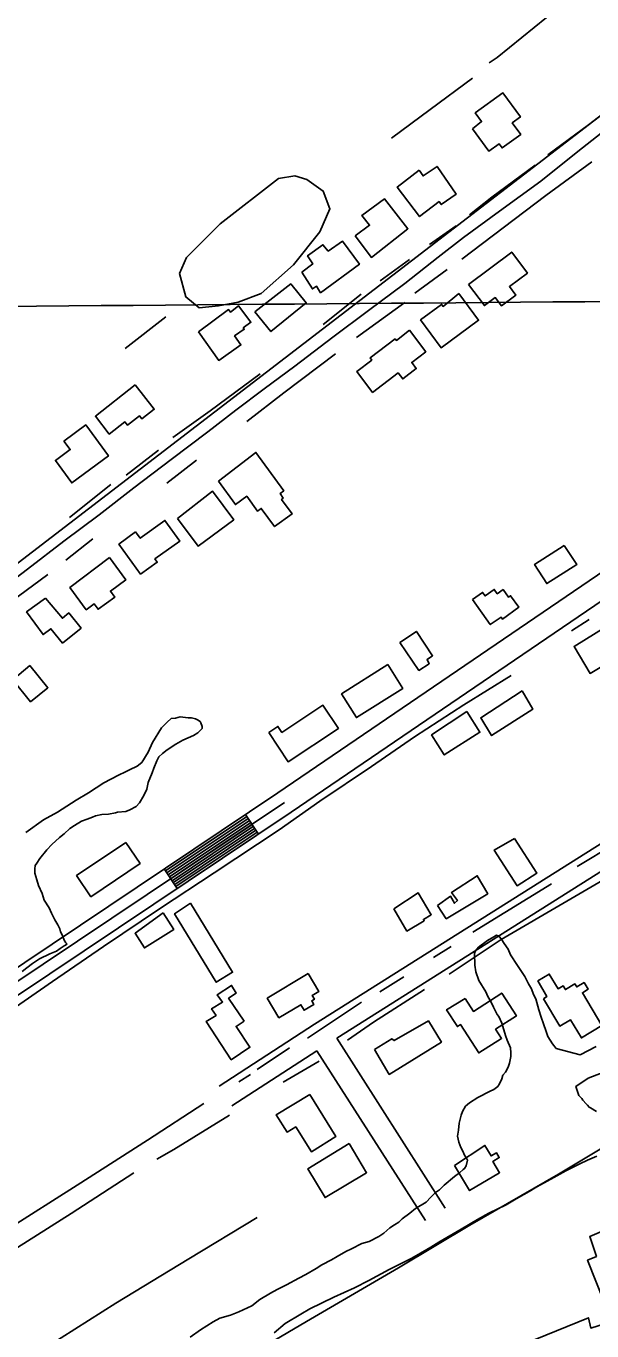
# Model space of a CAD drawing. Extents: x 3568792 to 3606828, y 529143 to 554785.
# Drawn here: x 3571968 to 3572691, y 539290 to 540958 of the extents above; entities that cross this region are included whole.
import ezdxf

# ---------------------------------------------------------------- set-up
doc = ezdxf.new("R2010")
doc.units = 0
for name, color, linetype in [('V-BLDG-OTLN', 7, 'Continuous'), ('V-GRID-MAJR', 7, 'Continuous'), ('V-ROAD-CNTR', 7, 'Continuous'), ('V-SITE-VEGE', 7, 'Continuous'), ('V-TOPO-SHOR', 7, 'Continuous')]:
    doc.layers.add(name, color=color, linetype=linetype)

msp = doc.modelspace()

# ---------------------------------------------------------------- linework, layer by layer
at = {"layer": 'V-BLDG-OTLN'}
for points in [[(3572538.3, 540826.6), (3572549.7, 540835.7), (3572541.7, 540846.7), (3572577, 540872.4), (3572599.4, 540841.6), (3572588.9, 540834), (3572599.7, 540819.3), (3572576, 540802), (3572572.2, 540807.3), (3572559.2, 540797.8)], [(3572469.8, 540773.6), (3572475, 540766.1), (3572492.8, 540778.4), (3572517.3, 540742.9), (3572498.1, 540729.6), (3572495.5, 540733.3), (3572470.6, 540714.3), (3572441.9, 540752)], [(3572388.4, 540689.8), (3572406.6, 540703.1), (3572396.8, 540715.7), (3572425.6, 540737), (3572455.6, 540698.7), (3572409, 540662)], [(3572319.9, 540643.3), (3572333.9, 540653.8), (3572327.3, 540664.1), (3572347.1, 540678.1), (3572353.8, 540670.2), (3572371.9, 540682.8), (3572393.6, 540653.3), (3572344, 540616.9), (3572338.8, 540625.1), (3572333.5, 540621.7)], [(3572533.2, 540627.4), (3572588.3, 540668.9), (3572608.4, 540641.9), (3572585.2, 540624.7), (3572593.4, 540613.6), (3572575.2, 540600), (3572567.2, 540610.7), (3572553.4, 540600.4)], [(3572260, 540592.5), (3572305.9, 540628.2), (3572325.7, 540603.8), (3572280.5, 540567.1)], [(3572520.8, 540616), (3572546, 540581.7), (3572497.9, 540546.5), (3572471.8, 540582.2), (3572498.7, 540601.9), (3572500.6, 540599.4)], [(3572188.2, 540566.9), (3572226.4, 540595.4), (3572228.8, 540592.2), (3572239.3, 540600.1), (3572255, 540579.2), (3572245.2, 540571.8), (3572246.4, 540570.2), (3572234.2, 540561.6), (3572242.2, 540550.2), (3572213.9, 540530.3)], [(3572457.5, 540568.9), (3572478.4, 540541.4), (3572460.4, 540527.7), (3572466.3, 540519.9), (3572448.9, 540506.6), (3572443, 540514.4), (3572410.4, 540489.5), (3572390.2, 540516.1), (3572409.4, 540530.8), (3572407.3, 540533.5), (3572439.3, 540557.9), (3572440.9, 540555.8)], [(3572107.3, 540499.1), (3572131.4, 540467.9), (3572115.6, 540455.7), (3572112.7, 540459.4), (3572097.3, 540447.5), (3572094, 540451.7), (3572073.9, 540436.2), (3572056.3, 540458.9)], [(3572015.9, 540427.2), (3572044, 540447.8), (3572073, 540408.2), (3572026.1, 540373.8), (3572005.1, 540402.5), (3572024.1, 540416.4)], [(3572213.6, 540375.9), (3572261.4, 540412.7), (3572297, 540363.6), (3572292.2, 540360.1), (3572296.4, 540354.3), (3572294.2, 540352.7), (3572307.6, 540334.1), (3572285.2, 540317.8), (3572268.2, 540341.2), (3572263.3, 540337.7), (3572249.7, 540356.6), (3572235.2, 540346.1)], [(3572161.2, 540328.2), (3572206, 540363.1), (3572233, 540326.7), (3572187.4, 540292.9)], [(3572107.6, 540311.1), (3572113.5, 540302.9), (3572145.2, 540325.8), (3572164.2, 540299.4), (3572132.4, 540276.5), (3572135.3, 540272.4), (3572114.1, 540257.1), (3572086.4, 540295.4)], [(3572655.4, 540293.5), (3572671.4, 540269.3), (3572633, 540245), (3572617.5, 540269.5)], [(3572074.1, 540278.4), (3572095, 540249.7), (3572075.5, 540235.5), (3572081.2, 540227.7), (3572059.8, 540212.2), (3572054.8, 540219.1), (3572044.5, 540211.6), (3572023.8, 540240)], [(3571992.4, 540226.4), (3572014.1, 540200.8), (3572022.2, 540207.5), (3572037.9, 540188.2), (3572014.4, 540168.9), (3571999.4, 540187.3), (3571989.5, 540179.9), (3571968.3, 540208.7)], [(3572538.3, 540224.7), (3572551, 540233.7), (3572554.2, 540229.2), (3572565.9, 540237.5), (3572569.8, 540232), (3572577.3, 540237.3), (3572584.2, 540227.6), (3572586.8, 540229.4), (3572597.3, 540214.7), (3572576.3, 540199.7), (3572574.6, 540202.1), (3572560.8, 540192.6)], [(3572724.3, 540199.7), (3572745.4, 540164.1), (3572688.4, 540130.2), (3572668, 540164.6)], [(3572445.2, 540169.6), (3572466.5, 540183.8), (3572487.2, 540152.7), (3572480, 540148.1), (3572482.7, 540142.5), (3572469.6, 540134)], [(3571972.5, 540140.3), (3571995.5, 540111.9), (3571973.5, 540094), (3571950.8, 540122)], [(3572430, 540141.4), (3572449.1, 540110.9), (3572389.8, 540073.8), (3572370.9, 540104)], [(3572601.6, 540107.7), (3572615.3, 540084.6), (3572562.5, 540050.7), (3572548.6, 540073.6)], [(3572277.7, 540054.5), (3572289.4, 540062.5), (3572294.6, 540054.7), (3572347.1, 540089.5), (3572366.8, 540059.8), (3572302.5, 540017.2)], [(3572530.8, 540081.4), (3572547.6, 540054.9), (3572502.1, 540026), (3572485.9, 540051.5)], [(3572095.3, 539914), (3572113.4, 539887.3), (3572050.6, 539844.7), (3572032.2, 539871.7)], [(3572591.9, 539919.2), (3572620.4, 539875), (3572595.1, 539858.8), (3572565.9, 539904.3)], [(3572493.5, 539833.5), (3572510, 539845.5), (3572515.3, 539836.3), (3572518.8, 539839.9), (3572511.3, 539850.3), (3572544.3, 539871.6), (3572557.7, 539848.5), (3572504.6, 539816.5)], [(3572437.5, 539829.1), (3572468.6, 539849.8), (3572485.5, 539821.6), (3572475.5, 539815.6), (3572476.5, 539814), (3572454.4, 539800.8)], [(3572143, 539823.9), (3572156.3, 539803), (3572118.9, 539779.2), (3572107, 539797.9)], [(3572177.9, 539836.5), (3572231.6, 539748.1), (3572210.7, 539735.3), (3572157.4, 539823)], [(3572328.1, 539746.4), (3572341.7, 539723.5), (3572333.2, 539718.4), (3572336.1, 539713.6), (3572332.8, 539711.7), (3572335.6, 539707.1), (3572323, 539699.6), (3572318.8, 539706.6), (3572290.7, 539689.9), (3572275.8, 539714.9)], [(3572628.8, 539714.2), (3572633.3, 539717.2), (3572621.8, 539737), (3572636.3, 539745.7), (3572647.5, 539727.1), (3572653.8, 539730.9), (3572656.8, 539725.9), (3572669.1, 539733.3), (3572671.4, 539729.4), (3572680.7, 539735), (3572685.9, 539726.4), (3572678.5, 539721.9), (3572703.6, 539679.9), (3572677.2, 539664.1), (3572663.2, 539687.5), (3572649.7, 539679.4)], [(3572246.3, 539685.7), (3572236, 539678.8), (3572253.7, 539652.3), (3572229.8, 539636.3), (3572197.8, 539685), (3572210.5, 539692.9), (3572204.8, 539701.5), (3572218.7, 539709.9), (3572211.8, 539719.1), (3572230.2, 539731.2), (3572236.2, 539721.4), (3572226.4, 539714.8)], [(3572528.6, 539714.6), (3572539.2, 539698.1), (3572575.4, 539721.4), (3572594.2, 539692.3), (3572567.7, 539675.3), (3572575.2, 539663.6), (3572546.1, 539644.9), (3572522.8, 539681.2), (3572518.9, 539678.7), (3572505.1, 539700.2)], [(3572412.7, 539649.2), (3572435.2, 539663.2), (3572438, 539660.8), (3572481.8, 539685.9), (3572498.5, 539658.9), (3572431.8, 539617.5)], [(3572330.1, 539591.7), (3572363.6, 539538.3), (3572332.3, 539518.6), (3572312.2, 539550.5), (3572301.3, 539543.7), (3572287.3, 539565.9)], [(3572380.4, 539529.2), (3572402.8, 539491.8), (3572349.8, 539460.1), (3572327.8, 539496.9)], [(3572515.3, 539501.2), (3572554, 539526.7), (3572561.9, 539513.4), (3572568.7, 539517.4), (3572572.4, 539511.2), (3572564.2, 539506.4), (3572572.8, 539491.8), (3572534.4, 539469)]]:
    msp.add_lwpolyline(points, close=True, dxfattribs=at)
msp.add_lwpolyline([(3572604.6, 539272.9), (3572686.2, 539306.4), (3572689.3, 539293.3), (3572716, 539301.8), (3572685.1, 539379.9), (3572696.4, 539384.8), (3572687.9, 539410.1), (3572715.8, 539422.2), (3572717.1, 539416.9), (3572795.7, 539447.8), (3572802.8, 539430.8), (3572837.4, 539445.4), (3572889.6, 539312.1), (3572857.8, 539300.4), (3572865.4, 539277.8)], dxfattribs=at)
at = {"layer": 'V-GRID-MAJR'}
msp.add_spline([(3571033, 540592.1), (3576309.2, 540634.7), (3581585.4, 540678.1), (3586861.7, 540722.2), (3592137.9, 540767.1), (3597414.1, 540812.8), (3602690.3, 540859.2)], degree=3, dxfattribs=at)
at = {"layer": 'V-ROAD-CNTR'}
for p, q in [((3572264.8, 539924.8), (3572248.1, 539949.7)), ((3572364.6, 539664), (3572747.9, 539905.7)), ((3572160.9, 539855.2), (3572144.2, 539880.2)), ((3572364.6, 539664), (3572503.2, 539446.7)), ((3572230.6, 539577.2), (3572339.3, 539647.8)), ((3572339.3, 539647.8), (3572477.9, 539430.6))]:
    msp.add_line(p, q, dxfattribs=at)
for points in [[(3571515, 539931.9), (3572807, 540923.9), (3572832.2, 540940.7), (3572882.6, 540953.3), (3572924.6, 540949.1), (3572954, 540953.3), (3572975, 540957.5), (3573348.7, 541247.2)], [(3573544.2, 540832.2), (3572289.5, 539977.4)], [(3572451.6, 540628.7), (3572494.3, 540662.2), (3572526.8, 540687.5), (3572572.8, 540721), (3572625.5, 540759.4), (3572672.9, 540797.3), (3572714.3, 540830.2)], [(3573561.1, 540807.4), (3572306.4, 539952.7)], [(3571918.2, 540224.6), (3571969.4, 540263.5), (3572015.9, 540299.4), (3572061, 540333.1), (3572105.4, 540367.5), (3572153.1, 540403.7), (3572199.9, 540439), (3572235.7, 540466.7), (3572271.8, 540493.9), (3572310.9, 540522.9), (3572359.5, 540560), (3572405.1, 540594.3), (3572451.6, 540628.7)], [(3572214.3, 539602.4), (3572336.4, 539681.7), (3572745.3, 539939.5), (3573702.8, 540546)], [(3572289.6, 539977.5), (3571893.2, 539712.1)], [(3572298, 539965.1), (3571901.5, 539699.6)], [(3572306.3, 539952.6), (3571909.9, 539687.2)], [(3572249.7, 539947.2), (3572145.9, 539877.7)], [(3572251.4, 539944.7), (3572147.5, 539875.2)], [(3572253.1, 539942.2), (3572149.2, 539872.7)], [(3572254.7, 539939.7), (3572150.9, 539870.2)], [(3572256.4, 539937.2), (3572152.5, 539867.7)], [(3572258.1, 539934.7), (3572154.2, 539865.2)], [(3572259.8, 539932.2), (3572155.9, 539862.7)], [(3572261.4, 539929.8), (3572157.6, 539860.2)], [(3572263.1, 539927.3), (3572159.2, 539857.7)]]:
    msp.add_lwpolyline(points, dxfattribs=at)
at = {"layer": 'V-SITE-VEGE'}
for p, q in [((3572158.6, 540073.1), (3572164.5, 540074.5)), ((3572164.5, 540074.5), (3572175, 540073.3)), ((3572175, 540073.3), (3572179, 540073.3)), ((3572179, 540073.3), (3572184.2, 540072)), ((3572129.3, 540042), (3572140.9, 540060.5)), ((3572140.9, 540060.5), (3572148.1, 540067.8)), ((3572148.1, 540067.8), (3572153.3, 540072.4)), ((3572153.3, 540072.4), (3572158.6, 540073.1)), ((3572184.2, 540072), (3572186.9, 540070.7)), ((3572186.9, 540070.7), (3572190.2, 540068.8)), ((3572192.9, 540059.6), (3572187, 540054.3)), ((3572190.2, 540068.8), (3572190.9, 540066.8)), ((3572190.9, 540066.8), (3572192.9, 540062.3)), ((3572192.9, 540062.3), (3572192.9, 540059.6)), ((3572123.5, 540029.4), (3572129.3, 540042)), ((3572168, 540044.9), (3572158.9, 540039.6)), ((3572181.8, 540051), (3572168, 540044.9)), ((3572187, 540054.3), (3572181.8, 540051)), ((3572115.7, 540016.2), (3572123.5, 540029.4)), ((3572137.3, 540023.6), (3572134.7, 540018.3)), ((3572141.9, 540027.6), (3572137.3, 540023.6)), ((3572147.8, 540032.3), (3572141.9, 540027.6)), ((3572158.9, 540039.6), (3572147.8, 540032.3)), ((3572094.7, 540004.2), (3572100, 540006.9)), ((3572100, 540006.9), (3572109.8, 540011.5)), ((3572109.8, 540011.5), (3572115.7, 540016.2)), ((3572130.9, 540009.1), (3572128.9, 540003.2)), ((3572134.7, 540018.3), (3572130.9, 540009.1)), ((3572047.6, 539977.5), (3572067.2, 539990.1)), ((3572067.2, 539990.1), (3572085.6, 540000.2)), ((3572085.6, 540000.2), (3572094.7, 540004.2)), ((3572123.8, 539990.6), (3572121.9, 539982.1)), ((3572128.9, 540003.2), (3572123.8, 539990.6)), ((3572031.9, 539968.1), (3572047.6, 539977.5)), ((3572118, 539974.1), (3572112.8, 539964.9)), ((3572121.9, 539982.1), (3572118, 539974.1)), ((3572007.7, 539952.8), (3572031.9, 539968.1)), ((3572108.3, 539960.2), (3572100.4, 539955.6)), ((3572112.8, 539964.9), (3572108.3, 539960.2)), ((3571967.2, 539926.8), (3571990, 539942.8)), ((3571990, 539942.8), (3572007.7, 539952.8)), ((3572038.7, 539941.2), (3572029.6, 539935.9)), ((3572045.9, 539943.9), (3572038.7, 539941.2)), ((3572052.5, 539946.6), (3572045.9, 539943.9)), ((3572056.4, 539947.9), (3572052.5, 539946.6)), ((3572064.3, 539950), (3572056.4, 539947.9)), ((3572072.9, 539950.1), (3572064.3, 539950)), ((3572082, 539952.1), (3572072.9, 539950.1)), ((3572084.7, 539952.8), (3572082, 539952.1)), ((3572095.2, 539953.5), (3572084.7, 539952.8)), ((3572100.4, 539955.6), (3572095.2, 539953.5)), ((3572016.5, 539925.2), (3572010.6, 539920.6)), ((3572023.7, 539931.9), (3572016.5, 539925.2)), ((3572029.6, 539935.9), (3572023.7, 539931.9)), ((3572000.8, 539911.3), (3571994.3, 539904.7)), ((3572010.6, 539920.6), (3572000.8, 539911.3)), ((3571985.2, 539893.4), (3571981.3, 539887.4)), ((3571994.3, 539904.7), (3571985.2, 539893.4)), ((3571979.4, 539884.8), (3571978.8, 539880.2)), ((3571978.8, 539880.2), (3571978.8, 539874.9)), ((3571978.8, 539874.9), (3571981.5, 539866.4)), ((3571981.3, 539887.4), (3571979.4, 539884.8)), ((3571981.5, 539866.4), (3571983.5, 539859.2)), ((3571983.5, 539859.2), (3571988.2, 539848.7)), ((3571988.2, 539848.7), (3571990.9, 539840.2)), ((3571990.9, 539840.2), (3571997, 539830.4)), ((3571997, 539830.4), (3572000.3, 539823.8)), ((3572000.3, 539823.8), (3572004.3, 539815.3)), ((3572004.3, 539815.3), (3572008.3, 539808.8)), ((3572008.3, 539808.8), (3572011, 539803.5)), ((3572011, 539803.5), (3572011.7, 539799.6)), ((3572011.7, 539799.6), (3572014.4, 539795)), ((3572014.4, 539795), (3572016.4, 539789.1)), ((3572006.6, 539775.2), (3571998.1, 539771.8)), ((3572011.2, 539778.5), (3572006.6, 539775.2)), ((3572016.4, 539781.9), (3572011.2, 539778.5)), ((3572016.4, 539789.1), (3572018.4, 539785.8)), ((3572020.4, 539783.9), (3572016.4, 539781.9)), ((3572018.4, 539785.8), (3572020.4, 539783.9)), ((3571975.9, 539759.2), (3571968.7, 539753.8)), ((3571985, 539765.2), (3571975.9, 539759.2)), ((3571998.1, 539771.8), (3571985, 539765.2)), ((3571968.7, 539753.8), (3571962.8, 539749.2))]:
    msp.add_line(p, q, dxfattribs=at)
msp.add_lwpolyline([(3572188.9, 540597.6), (3572171.7, 540611.5), (3572163.6, 540641.6), (3572172.6, 540661.8), (3572215.5, 540705.1), (3572290.3, 540763), (3572310.9, 540766.3), (3572326.6, 540761.6), (3572347.3, 540746.9), (3572355.9, 540724.2), (3572343, 540694.8), (3572309.2, 540652.5), (3572268, 540615.8), (3572238.7, 540605), (3572213.4, 540600)], close=True, dxfattribs=at)
for points in [[(3572540.8, 539772.2), (3572542.1, 539775.5), (3572546, 539780.1), (3572557.1, 539788.8), (3572565.6, 539793.5), (3572568.8, 539795.5), (3572572.8, 539793.5), (3572575.5, 539789.6), (3572578.8, 539785), (3572583.5, 539777.8), (3572586.8, 539770.6), (3572595.5, 539756.9), (3572604.8, 539742.5), (3572609.5, 539733.3), (3572613.5, 539726.8), (3572616.2, 539719.6), (3572618.9, 539714.3), (3572622.9, 539699.9), (3572625.7, 539690.7), (3572629, 539682.2), (3572632.4, 539672.4), (3572634.4, 539665.8), (3572640.4, 539656.7), (3572645.1, 539650.8)], [(3572177.4, 539281.7), (3572190.5, 539291), (3572206.8, 539301), (3572215.3, 539305.7), (3572229.1, 539309.8), (3572239.6, 539313.8), (3572256, 539321.8), (3572266.4, 539329.8), (3572280.2, 539337.8), (3572288.7, 539342.5), (3572300.5, 539348.5), (3572316.2, 539357.2), (3572325.3, 539361.9), (3572338.4, 539369.3), (3572345.6, 539373.9), (3572358.1, 539380.6), (3572365.3, 539384.6), (3572376.4, 539391.3), (3572383.6, 539394.6), (3572396.7, 539401.3), (3572405.9, 539404), (3572418.3, 539410.1), (3572424.8, 539414.7), (3572432.7, 539421.4), (3572438.6, 539425.4), (3572443.8, 539428.7), (3572448.4, 539432.7), (3572458.2, 539440), (3572465.3, 539446), (3572479.1, 539454), (3572484.9, 539460.6), (3572490.8, 539466.6), (3572496, 539469.9), (3572501.9, 539475.9), (3572515, 539487.2), (3572521.5, 539491.9), (3572526.1, 539495.9), (3572528, 539497.2), (3572530, 539500.5), (3572531.9, 539507.7), (3572530.6, 539510.4), (3572527.9, 539514.3), (3572525.9, 539519.5), (3572523.2, 539524.1), (3572520.5, 539530.7), (3572519.1, 539538.5), (3572520.4, 539546.4), (3572521, 539555), (3572523.5, 539565.5), (3572525.4, 539570.2), (3572529.3, 539576.8), (3572534.5, 539581.4), (3572545, 539588.1), (3572560.7, 539596.1), (3572565.3, 539598.1), (3572570.5, 539602.1), (3572572.5, 539605.4), (3572575.7, 539612), (3572577, 539616.6), (3572580.2, 539620.6), (3572583.5, 539626.6), (3572585.4, 539631.8), (3572587.3, 539640.4), (3572587.3, 539645), (3572586.5, 539651.6), (3572582.5, 539661.4), (3572580.5, 539667.3), (3572575.7, 539683.1), (3572571.7, 539691.6), (3572569.7, 539694.2), (3572565, 539703.4), (3572561.7, 539710.6), (3572557.7, 539717.1), (3572555, 539723), (3572546.3, 539737.4), (3572542.3, 539748.5), (3572540.9, 539757.1), (3572540.8, 539772.2)], [(3572645.1, 539650.8), (3572675.8, 539642.7), (3572696, 539653.3)], [(3572717.2, 539624.7), (3572685.9, 539612.6), (3572670.2, 539602.1), (3572673.2, 539593.2), (3572673.9, 539590.5), (3572677.9, 539586.6), (3572679.2, 539584.7), (3572683.2, 539580.1), (3572685.2, 539578.1), (3572687.2, 539575.5), (3572689.1, 539574.9), (3572696.4, 539570.3)], [(3572696.9, 539513.1), (3572685.1, 539507.8), (3572675.3, 539503.1), (3572657.6, 539494.4), (3572645.8, 539487.7), (3572629.5, 539479), (3572620.3, 539473.7), (3572610.5, 539467.7), (3572594.1, 539458.3), (3572581.1, 539451), (3572558.8, 539440.2), (3572544.4, 539432.2), (3572523.5, 539419.5), (3572495.3, 539402.9), (3572484.8, 539396.8), (3572471.8, 539388.8), (3572460.6, 539382.8), (3572431.8, 539368.1), (3572405.6, 539354.1), (3572387.3, 539344.7), (3572361.1, 539332.6), (3572330.3, 539317.9), (3572318.6, 539311.2), (3572298.9, 539299.2), (3572284.6, 539287.2)]]:
    msp.add_lwpolyline(points, dxfattribs=at)
at = {"layer": 'V-TOPO-SHOR'}
for p, q in [((3572517.1, 540702.4), (3572483.2, 540678.5)), ((3572457.5, 540659.4), (3572420.1, 540632)), ((3572505.8, 540646.7), (3572464.5, 540616.2)), ((3572395.8, 540615.1), (3572347.5, 540576.2)), ((3572451.5, 540604.2), (3572389.7, 540559.5)), ((3572146.1, 540586.2), (3572094.4, 540545.5)), ((3572136.7, 540415.5), (3572095.8, 540383.6)), ((3572185.4, 540402.8), (3572147.6, 540373.6)), ((3572076.2, 540371.6), (3572023.2, 540329.6)), ((3572053.2, 540302.3), (3572018.4, 540274.8)), ((3571995.4, 540256.7), (3571922.8, 540203.1)), ((3572687.2, 540199.3), (3572664.6, 540184.6)), ((3572510.7, 539781), (3572488.5, 539767.2)), ((3572450.6, 539742.4), (3572419.7, 539723.3)), ((3572396.2, 539709.9), (3572327.5, 539663.8)), ((3572304.4, 539651.4), (3572263.1, 539623.9)), ((3572342.1, 539634.3), (3572296.4, 539607.6)), ((3572254.4, 539617.2), (3572239.6, 539607.9))]:
    msp.add_line(p, q, dxfattribs=at)
for points in [[(3573164, 541392.5), (3573102.8, 541340.3), (3573033.2, 541287.6), (3572970.2, 541236.8), (3572877.2, 541162.9), (3572805.9, 541105.8), (3572725.1, 541043.8), (3572648.6, 540981.4), (3572569.5, 540917.7), (3572559.5, 540910.6)], [(3572538.2, 540891.2), (3572483.9, 540851.3), (3572434.7, 540814.6)], [(3572741.4, 540873.7), (3572686.2, 540831.7), (3572634.5, 540793.1)], [(3572690.6, 540784), (3572631.9, 540741), (3572524.5, 540659.6)], [(3572618.4, 540779.9), (3572562.8, 540739.1), (3572534.5, 540716.5)], [(3572363.2, 540538.7), (3572297.1, 540488.7), (3572249.7, 540452.4)], [(3572266.7, 540513.3), (3572202.8, 540465.9), (3572155.4, 540431.8)], [(3572587.6, 540127.5), (3572527.1, 540090.2), (3572464, 540049), (3572409.2, 540011.3), (3572343.1, 539966.9), (3572291.3, 539930.2), (3572208.2, 539875.2), (3572139.4, 539829.9), (3572066.8, 539781.2), (3572001.5, 539736.4), (3571928.5, 539685.9), (3571844.5, 539630), (3571763.1, 539576.3), (3571687.8, 539526.2), (3571619.1, 539481), (3571510.3, 539406.5), (3571405.5, 539332.1), (3571326.3, 539281.5), (3571298, 539261.1), (3571206.7, 539196.4), (3571116.6, 539141.4), (3571045, 539092.2)], [(3572763.6, 539939), (3572720, 539912.3), (3572671.7, 539883.5)], [(3572747.7, 539890.8), (3572658.5, 539838.8), (3572574.9, 539789.9), (3572508.3, 539745.6)], [(3572639.1, 539861.3), (3572579.5, 539824.5), (3572538.5, 539799.2)], [(3572477, 539726), (3572411.7, 539684.3), (3572378.2, 539661.3)], [(3572807.7, 539587.1), (3572757.7, 539556.1), (3572648, 539489.9), (3572534.7, 539424.6), (3572443.7, 539370.4), (3572326.2, 539301.5), (3572230.4, 539245.5), (3572141.6, 539193.1), (3572049.3, 539139.8), (3571941.7, 539078), (3571856.8, 539028.3), (3571781.9, 538991.3), (3571754.8, 538978), (3571717.8, 538959.7), (3571605.9, 538895.2), (3571511.4, 538835.8), (3571408.2, 538776.7), (3571328.6, 538729.2), (3571227.1, 538669.2), (3571128.3, 538613.2), (3571049.2, 538567.1)], [(3572194.7, 539580.4), (3572122.9, 539533.4), (3572032.8, 539476.1), (3571943.2, 539418.9)], [(3572227.6, 539565.4), (3572156.7, 539521.5), (3572134.9, 539509)], [(3572105.3, 539491.7), (3572025.2, 539439.8), (3571926, 539377.2), (3571831.5, 539319.1), (3571808.4, 539304)], [(3572262.9, 539434.4), (3572175.8, 539381.6), (3572082.2, 539325.2), (3571977.8, 539258.7), (3571878.1, 539197.4), (3571781, 539139.7), (3571687.8, 539082.8), (3571576, 539013.1), (3571485.4, 538957.7), (3571415.4, 538913.7), (3571319.6, 538855.1), (3571218.2, 538793.4), (3571132.9, 538740.1), (3571048.2, 538688.8)]]:
    msp.add_lwpolyline(points, dxfattribs=at)

doc.saveas('drawing.dxf')
